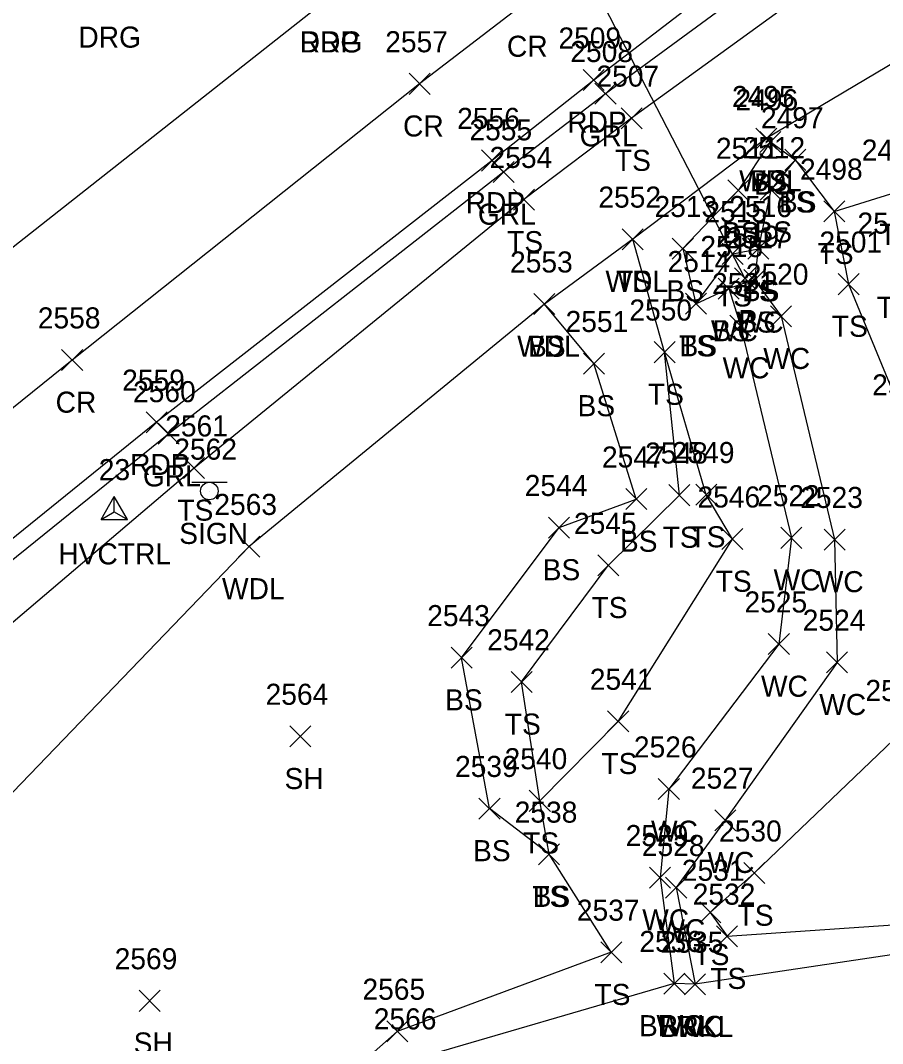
# Model space of a CAD drawing. Extents: x 1505656 to 1508446, y 700805 to 703031.
# Drawn here: x 1506624.7 to 1506706.6, y 702094.5 to 702191.6 of the extents above; entities that cross this region are included whole.
import ezdxf

# ---------------------------------------------------------------- set-up
doc = ezdxf.new("R2010")
doc.units = 0
for name, color, linetype in [('C_A', 7, 'Continuous'), ('C_I', 7, 'Continuous'), ('CPSM', 7, 'Continuous'), ('D_A', 7, 'Continuous'), ('D_I', 7, 'Continuous'), ('D_TIC', 7, 'Continuous'), ('DCP', 7, 'Continuous'), ('L_A', 7, 'Continuous'), ('L_I', 7, 'Continuous'), ('L_TIC', 7, 'Continuous'), ('LAWA', 7, 'Continuous'), ('LAWE', 7, 'Continuous'), ('LELB', 7, 'Continuous'), ('P_A', 7, 'Continuous'), ('P_I', 7, 'Continuous'), ('P_TIC', 7, 'Continuous'), ('PET', 7, 'Continuous'), ('PRC', 7, 'Continuous'), ('R_A', 7, 'Continuous'), ('R_I', 7, 'Continuous'), ('R_TIC', 7, 'Continuous'), ('RGR', 7, 'Continuous'), ('S_A', 7, 'Continuous'), ('S_I', 7, 'Continuous'), ('SSGN', 7, 'Continuous')]:
    doc.layers.add(name, color=color, linetype=linetype)

msp = doc.modelspace()

# ---------------------------------------------------------------- linework, layer by layer
at = {"layer": 'CPSM'}
for p, q in [((1506632.387, 702144.269), (1506633.637, 702146.434)), ((1506634.887, 702144.269), (1506633.637, 702146.434)), ((1506633.637, 702144.99), (1506633.637, 702146.434)), ((1506632.387, 702144.269), (1506633.637, 702144.99)), ((1506633.637, 702144.99), (1506633.637, 702144.99)), ((1506633.637, 702144.99), (1506634.887, 702144.269)), ((1506632.387, 702144.269), (1506634.887, 702144.269))]:
    msp.add_line(p, q, dxfattribs=at)
at = {"layer": 'D_TIC'}
for points in [[(1506692.506, 702166.152), (1506694.506, 702168.152)], [(1506694.506, 702166.152), (1506692.506, 702168.152)]]:
    msp.add_lwpolyline(points, dxfattribs=at)
at = {"layer": 'DCP'}
msp.add_lwpolyline([(1506665.377, 702221.632), (1506693.506, 702167.152)], dxfattribs=at)
at = {"layer": 'L_TIC'}
for points in [[(1506681.749, 702181.359), (1506683.749, 702183.359)], [(1506683.749, 702181.359), (1506681.749, 702183.359)], [(1506694.533, 702179.422), (1506696.533, 702181.422)], [(1506696.533, 702179.422), (1506694.533, 702181.422)], [(1506694.533, 702179.422), (1506696.533, 702181.422)], [(1506696.533, 702179.422), (1506694.533, 702181.422)], [(1506694.921, 702179.11), (1506696.921, 702181.11)], [(1506696.921, 702179.11), (1506694.921, 702181.11)], [(1506694.921, 702179.11), (1506696.921, 702181.11)], [(1506696.921, 702179.11), (1506694.921, 702181.11)], [(1506697.285, 702177.407), (1506699.285, 702179.407)], [(1506699.285, 702177.407), (1506697.285, 702179.407)], [(1506697.285, 702177.407), (1506699.285, 702179.407)], [(1506699.285, 702177.407), (1506697.285, 702179.407)], [(1506691.875, 702174.504), (1506693.875, 702176.504)], [(1506693.875, 702174.504), (1506691.875, 702176.504)], [(1506694.964, 702174.562), (1506696.964, 702176.562)], [(1506696.964, 702174.562), (1506694.964, 702176.562)], [(1506671.523, 702173.637), (1506673.523, 702175.637)], [(1506673.523, 702173.637), (1506671.523, 702175.637)], [(1506700.988, 702172.516), (1506702.988, 702174.516)], [(1506702.988, 702172.516), (1506700.988, 702174.516)], [(1506700.988, 702172.516), (1506702.988, 702174.516)], [(1506702.988, 702172.516), (1506700.988, 702174.516)], [(1506681.85, 702169.869), (1506683.85, 702171.869)], [(1506683.85, 702169.869), (1506681.85, 702171.869)], [(1506681.85, 702169.869), (1506683.85, 702171.869)], [(1506683.85, 702169.869), (1506681.85, 702171.869)], [(1506686.611, 702168.976), (1506688.611, 702170.976)], [(1506688.611, 702168.976), (1506686.611, 702170.976)], [(1506693.77, 702168.971), (1506695.77, 702170.971)], [(1506695.77, 702168.971), (1506693.77, 702170.971)], [(1506693.77, 702168.971), (1506695.77, 702170.971)], [(1506695.77, 702168.971), (1506693.77, 702170.971)], [(1506691.347, 702168.483), (1506693.347, 702170.483)], [(1506693.347, 702168.483), (1506691.347, 702170.483)], [(1506693.412, 702166.003), (1506695.412, 702168.003)], [(1506695.412, 702166.003), (1506693.412, 702168.003)], [(1506693.412, 702166.003), (1506695.412, 702168.003)], [(1506695.412, 702166.003), (1506693.412, 702168.003)], [(1506693.412, 702166.003), (1506695.412, 702168.003)], [(1506695.412, 702166.003), (1506693.412, 702168.003)], [(1506690.965, 702165.182), (1506692.965, 702167.182)], [(1506692.965, 702165.182), (1506690.965, 702167.182)], [(1506690.965, 702165.182), (1506692.965, 702167.182)], [(1506692.965, 702165.182), (1506690.965, 702167.182)], [(1506702.343, 702165.604), (1506704.343, 702167.604)], [(1506704.343, 702165.604), (1506702.343, 702167.604)], [(1506673.469, 702163.708), (1506675.469, 702165.708)], [(1506675.469, 702163.708), (1506673.469, 702165.708)], [(1506673.469, 702163.708), (1506675.469, 702165.708)], [(1506675.469, 702163.708), (1506673.469, 702165.708)], [(1506687.85, 702163.748), (1506689.85, 702165.748)], [(1506689.85, 702163.748), (1506687.85, 702165.748)], [(1506687.85, 702163.748), (1506689.85, 702165.748)], [(1506689.85, 702163.748), (1506687.85, 702165.748)], [(1506695.932, 702162.55), (1506697.932, 702164.55)], [(1506697.932, 702162.55), (1506695.932, 702164.55)], [(1506692.071, 702161.661), (1506694.071, 702163.661)], [(1506694.071, 702161.661), (1506692.071, 702163.661)], [(1506684.88, 702159.146), (1506686.88, 702161.146)], [(1506686.88, 702159.146), (1506684.88, 702161.146)], [(1506684.88, 702159.146), (1506686.88, 702161.146)], [(1506686.88, 702159.146), (1506684.88, 702161.146)], [(1506678.172, 702158.062), (1506680.172, 702160.062)], [(1506680.172, 702158.062), (1506678.172, 702160.062)], [(1506640.219, 702148.143), (1506642.219, 702150.143)], [(1506642.219, 702148.143), (1506640.219, 702150.143)], [(1506686.28, 702145.568), (1506688.28, 702147.568)], [(1506688.28, 702145.568), (1506686.28, 702147.568)], [(1506688.833, 702145.613), (1506690.833, 702147.613)], [(1506690.833, 702145.613), (1506688.833, 702147.613)], [(1506682.194, 702145.19), (1506684.194, 702147.19)], [(1506684.194, 702145.19), (1506682.194, 702147.19)], [(1506674.862, 702142.488), (1506676.862, 702144.488)], [(1506676.862, 702142.488), (1506674.862, 702144.488)], [(1506691.313, 702141.392), (1506693.313, 702143.392)], [(1506693.313, 702141.392), (1506691.313, 702143.392)], [(1506696.916, 702141.517), (1506698.916, 702143.517)], [(1506698.916, 702141.517), (1506696.916, 702143.517)], [(1506645.449, 702140.688), (1506647.449, 702142.688)], [(1506647.449, 702140.688), (1506645.449, 702142.688)], [(1506701.011, 702141.353), (1506703.011, 702143.353)], [(1506703.011, 702141.353), (1506701.011, 702143.353)], [(1506679.534, 702138.892), (1506681.534, 702140.892)], [(1506681.534, 702138.892), (1506679.534, 702140.892)], [(1506695.719, 702131.425), (1506697.719, 702133.425)], [(1506697.719, 702131.425), (1506695.719, 702133.425)], [(1506665.606, 702130.128), (1506667.606, 702132.128)], [(1506667.606, 702130.128), (1506665.606, 702132.128)], [(1506701.247, 702129.69), (1506703.247, 702131.69)], [(1506703.247, 702129.69), (1506701.247, 702131.69)], [(1506671.301, 702127.83), (1506673.301, 702129.83)], [(1506673.301, 702127.83), (1506671.301, 702129.83)], [(1506680.472, 702124.084), (1506682.472, 702126.084)], [(1506682.472, 702124.084), (1506680.472, 702126.084)], [(1506650.313, 702122.659), (1506652.313, 702124.659)], [(1506652.313, 702122.659), (1506650.313, 702124.659)], [(1506685.278, 702117.658), (1506687.278, 702119.658)], [(1506687.278, 702117.658), (1506685.278, 702119.658)], [(1506673.038, 702116.542), (1506675.038, 702118.542)], [(1506675.038, 702116.542), (1506673.038, 702118.542)], [(1506673.038, 702116.542), (1506675.038, 702118.542)], [(1506675.038, 702116.542), (1506673.038, 702118.542)], [(1506668.255, 702115.809), (1506670.255, 702117.809)], [(1506670.255, 702115.809), (1506668.255, 702117.809)], [(1506690.633, 702114.695), (1506692.633, 702116.695)], [(1506692.633, 702114.695), (1506690.633, 702116.695)], [(1506673.908, 702111.47), (1506675.908, 702113.47)], [(1506675.908, 702111.47), (1506673.908, 702113.47)], [(1506673.908, 702111.47), (1506675.908, 702113.47)], [(1506675.908, 702111.47), (1506673.908, 702113.47)], [(1506693.391, 702109.677), (1506695.391, 702111.677)], [(1506695.391, 702109.677), (1506693.391, 702111.677)], [(1506684.447, 702109.244), (1506686.447, 702111.244)], [(1506686.447, 702109.244), (1506684.447, 702111.244)], [(1506685.979, 702108.301), (1506687.979, 702110.301)], [(1506687.979, 702108.301), (1506685.979, 702110.301)], [(1506689.209, 702105.946), (1506691.209, 702107.946)], [(1506691.209, 702105.946), (1506689.209, 702107.946)], [(1506690.804, 702103.682), (1506692.804, 702105.682)], [(1506692.804, 702103.682), (1506690.804, 702105.682)], [(1506679.81, 702102.157), (1506681.81, 702104.157)], [(1506681.81, 702102.157), (1506679.81, 702104.157)], [(1506679.81, 702102.157), (1506681.81, 702104.157)], [(1506681.81, 702102.157), (1506679.81, 702104.157)], [(1506685.798, 702099.191), (1506687.798, 702101.191)], [(1506687.798, 702099.191), (1506685.798, 702101.191)], [(1506685.798, 702099.191), (1506687.798, 702101.191)], [(1506687.798, 702099.191), (1506685.798, 702101.191)], [(1506687.768, 702099.122), (1506689.768, 702101.122)], [(1506689.768, 702099.122), (1506687.768, 702101.122)], [(1506687.768, 702099.122), (1506689.768, 702101.122)], [(1506689.768, 702099.122), (1506687.768, 702101.122)], [(1506635.995, 702097.548), (1506637.995, 702099.548)], [(1506637.995, 702097.548), (1506635.995, 702099.548)], [(1506659.506, 702094.651), (1506661.506, 702096.651)], [(1506661.506, 702094.651), (1506659.506, 702096.651)]]:
    msp.add_lwpolyline(points, dxfattribs=at)
at = {"layer": 'LAWA'}
msp.add_lwpolyline([(1506796.056, 702265.386), (1506787.789, 702251.108), (1506771.486, 702234.021), (1506750.301, 702215.143), (1506736.616, 702210.684), (1506727.114, 702200.473), (1506716.013, 702190.479), (1506710.153, 702189.122), (1506695.533, 702180.422), (1506682.85, 702170.869), (1506674.469, 702164.708), (1506646.449, 702141.688), (1506617.582, 702111.725), (1506588.057, 702090.952)], dxfattribs=at)
at = {"layer": 'LAWE'}
for points in [[(1506825.399, 702282.017), (1506819.378, 702276.366), (1506817.168, 702263.824), (1506818.809, 702256.356), (1506798.101, 702239.303), (1506775.355, 702221.602), (1506756.525, 702209.499), (1506744.997, 702199.652), (1506730.281, 702193.02), (1506725.699, 702181.705), (1506725.389, 702157.792), (1506735.913, 702147.075), (1506743.858, 702131.056), (1506744.549, 702116.801), (1506733.392, 702110.579), (1506713.538, 702103.829), (1506688.768, 702100.122), (1506686.798, 702100.191), (1506661.635, 702092.839)], [(1506694.412, 702167.003), (1506691.965, 702166.182), (1506693.071, 702162.661), (1506697.916, 702142.517), (1506696.719, 702132.425), (1506686.278, 702118.658), (1506685.447, 702110.244), (1506686.798, 702100.191)], [(1506694.412, 702167.003), (1506696.932, 702163.55), (1506702.011, 702142.353), (1506702.247, 702130.69), (1506691.633, 702115.695), (1506686.979, 702109.301), (1506688.768, 702100.122)]]:
    msp.add_lwpolyline(points, dxfattribs=at)
at = {"layer": 'LELB'}
for points in [[(1506814.992, 702290.571), (1506813.868, 702286.056), (1506807.837, 702280.487), (1506793.111, 702270.172), (1506781.637, 702259.555), (1506767.698, 702238.112), (1506757.488, 702229.104), (1506750.337, 702222.941), (1506731.656, 702216.019), (1506705.212, 702198.666), (1506682.749, 702182.359), (1506672.523, 702174.637), (1506641.219, 702149.143), (1506609.171, 702121.877), (1506576.086, 702098.528), (1506560.142, 702084.863), (1506543.98, 702068.397), (1506533.322, 702053.622)], [(1506695.533, 702180.422), (1506695.921, 702180.11), (1506692.875, 702175.504), (1506687.611, 702169.976), (1506688.85, 702164.748), (1506691.965, 702166.182)], [(1506695.921, 702180.11), (1506698.285, 702178.407), (1506695.964, 702175.562), (1506694.77, 702169.971), (1506694.412, 702167.003)], [(1506698.285, 702178.407), (1506701.988, 702173.516), (1506703.343, 702166.604), (1506708.92, 702153.036), (1506712.531, 702141.565), (1506712.016, 702134.881), (1506708.333, 702124.025), (1506694.391, 702110.677), (1506690.209, 702106.946), (1506691.804, 702104.682), (1506712.651, 702106.118)], [(1506701.988, 702173.516), (1506707.861, 702175.334), (1506707.609, 702168.401), (1506712.391, 702153.431), (1506712.531, 702141.565)], [(1506680.81, 702103.157), (1506674.908, 702112.47), (1506674.038, 702117.542), (1506681.472, 702125.084), (1506692.313, 702142.392), (1506689.833, 702146.613), (1506685.88, 702160.146), (1506682.85, 702170.869)], [(1506688.85, 702164.748), (1506692.347, 702169.483), (1506694.77, 702169.971)], [(1506674.908, 702112.47), (1506669.255, 702116.809), (1506666.606, 702131.128), (1506675.862, 702143.488), (1506683.194, 702146.19), (1506679.172, 702159.062), (1506674.469, 702164.708)], [(1506674.038, 702117.542), (1506672.301, 702128.83), (1506680.534, 702139.892), (1506687.28, 702146.568), (1506685.88, 702160.146)], [(1506680.81, 702103.157), (1506660.506, 702095.651), (1506648.953, 702085.423), (1506633.622, 702068.567), (1506637.525, 702057.839), (1506636.561, 702040.869), (1506623.136, 702011.803), (1506622.165, 702002.884), (1506614.7, 701993.085), (1506607.007, 701982.44), (1506601.028, 701969.243), (1506605.33, 701958.417), (1506618.124, 701947.182), (1506626.974, 701938.814), (1506632.569, 701936.322)]]:
    msp.add_lwpolyline(points, dxfattribs=at)
at = {"layer": 'P_TIC'}
for points in [[(1506661.62, 702184.621), (1506663.62, 702186.621)], [(1506663.62, 702184.621), (1506661.62, 702186.621)], [(1506678.148, 702184.977), (1506680.148, 702186.977)], [(1506680.148, 702184.977), (1506678.148, 702186.977)], [(1506668.503, 702177.343), (1506670.503, 702179.343)], [(1506670.503, 702177.343), (1506668.503, 702179.343)], [(1506628.643, 702158.396), (1506630.643, 702160.396)], [(1506630.643, 702158.396), (1506628.643, 702160.396)], [(1506636.661, 702152.484), (1506638.661, 702154.484)], [(1506638.661, 702152.484), (1506636.661, 702154.484)]]:
    msp.add_lwpolyline(points, dxfattribs=at)
at = {"layer": 'PET'}
for points in [[(1506450.647, 702029.203), (1506459.006, 702027.774), (1506468.15, 702029.487), (1506475.625, 702033.452), (1506492.494, 702050.173), (1506506.996, 702065.686), (1506526.033, 702085.916), (1506543.399, 702101.888), (1506555.152, 702112.062), (1506575.485, 702129.802), (1506589.018, 702140.733), (1506620.875, 702167.685), (1506653.751, 702193.6), (1506674.556, 702208.994), (1506700.966, 702228.569), (1506728.002, 702249.615), (1506759.67, 702274.825), (1506793.399, 702301.372), (1506821.192, 702323.112), (1506840.119, 702337.397)], [(1506857.053, 702321.256), (1506820.83, 702294.667), (1506814.992, 702290.571), (1506777.85, 702262.75), (1506747.993, 702238.855), (1506725.923, 702221.899), (1506702.356, 702203.801), (1506679.148, 702185.977), (1506669.503, 702178.343), (1506637.661, 702153.484), (1506604.913, 702127.004), (1506574.064, 702100.19), (1506542.073, 702070.614), (1506522.546, 702050.294), (1506506.913, 702029.717), (1506498.072, 702013.238), (1506495.479, 702000.501), (1506496.78, 701989.17), (1506504.124, 701976.853)]]:
    msp.add_lwpolyline(points, dxfattribs=at)
at = {"layer": 'PRC'}
msp.add_lwpolyline([(1507099.788, 702434.294), (1507054.117, 702415.314), (1507012.501, 702399.887), (1506976.202, 702386.691), (1506932.664, 702370.406), (1506907.47, 702359.219), (1506868.098, 702338.857), (1506842.672, 702323.398), (1506809.898, 702300.172), (1506770.276, 702269.354), (1506742.249, 702247.51), (1506720.158, 702229.854), (1506696, 702211.378), (1506672.482, 702193.193), (1506662.62, 702185.621), (1506629.643, 702159.396), (1506597.852, 702133.732), (1506566.79, 702107.871), (1506534.18, 702078.284), (1506512.182, 702055.635), (1506496.345, 702038.073), (1506481.998, 702021.826), (1506469.416, 702008.908)], dxfattribs=at)
at = {"layer": 'R_TIC'}
for points in [[(1506679.27, 702183.69), (1506681.27, 702185.69)], [(1506681.27, 702183.69), (1506679.27, 702185.69)], [(1506669.613, 702176.254), (1506671.613, 702178.254)], [(1506671.613, 702176.254), (1506669.613, 702178.254)], [(1506637.817, 702151.395), (1506639.817, 702153.395)], [(1506639.817, 702151.395), (1506637.817, 702153.395)]]:
    msp.add_lwpolyline(points, dxfattribs=at)
at = {"layer": 'RGR'}
msp.add_lwpolyline([(1506752.79, 702233.094), (1506727.801, 702219.935), (1506703.59, 702201.796), (1506680.27, 702184.69), (1506670.613, 702177.254), (1506638.817, 702152.395), (1506605.751, 702125.704), (1506574.747, 702099.533), (1506559.419, 702085.154), (1506543.98, 702068.397), (1506523.47, 702048.348), (1506509.038, 702028.654), (1506499.808, 702012.034), (1506496.912, 702000.423), (1506498.701, 701989.816), (1506504.872, 701977.785), (1506523.25, 701960.015), (1506561.598, 701930.015), (1506583.698, 701912.406)], dxfattribs=at)
at = {"layer": 'SSGN'}
for p, q in [((1506641.02, 702147.788), (1506644.353, 702147.788)), ((1506642.667, 702146.955), (1506642.667, 702146.955))]:
    msp.add_line(p, q, dxfattribs=at)
msp.add_circle((1506642.667, 702146.955), 0.833, dxfattribs=at)

# ---------------------------------------------------------------- texts
at = {"layer": 'C_A'}
msp.add_text('HVCTRL', height=2, dxfattribs=at).set_placement((1506628.33, 702139.99))
at = {"layer": 'C_I'}
msp.add_text('23', height=2, dxfattribs=at).set_placement((1506632.172, 702147.99))
at = {"layer": 'D_A'}
msp.add_text('P', height=2, dxfattribs=at).set_placement((1506692.884, 702162.152))
at = {"layer": 'D_I'}
msp.add_text('2519', height=2, dxfattribs=at).set_placement((1506690.805, 702170.152))
at = {"layer": 'L_A'}
for s, p in [('TS', (1506681.159, 702177.359)), ('WDL', (1506692.951, 702175.422)), ('BS', (1506693.974, 702175.422)), ('BS', (1506694.361, 702175.11)), ('BS', (1506694.361, 702175.11)), ('TS', (1506696.694, 702173.407)), ('BS', (1506696.726, 702173.407)), ('BS', (1506691.316, 702170.504)), ('BS', (1506694.405, 702170.562)), ('TS', (1506670.932, 702169.637)), ('TS', (1506706.271, 702170.334)), ('TS', (1506700.397, 702168.516)), ('TS', (1506700.397, 702168.516)), ('WDL', (1506680.268, 702165.869)), ('TS', (1506681.26, 702165.869)), ('BS', (1506686.052, 702164.976)), ('TS', (1506693.179, 702164.971)), ('BS', (1506693.211, 702164.971)), ('TS', (1506690.756, 702164.483)), ('TS', (1506706.018, 702163.401)), ('WC', (1506692.719, 702162.003)), ('WC', (1506692.719, 702162.003)), ('BS', (1506692.853, 702162.003)), ('WC', (1506690.272, 702161.182)), ('BS', (1506690.406, 702161.182)), ('TS', (1506701.753, 702161.604)), ('WDL', (1506671.886, 702159.708)), ('BS', (1506672.91, 702159.708)), ('TS', (1506687.259, 702159.748)), ('BS', (1506687.291, 702159.748)), ('WC', (1506695.239, 702158.55)), ('WC', (1506691.379, 702157.661)), ('TS', (1506684.29, 702155.146)), ('TS', (1506684.29, 702155.146)), ('BS', (1506677.613, 702154.062)), ('TS', (1506639.629, 702144.143)), ('TS', (1506685.689, 702141.568)), ('TS', (1506688.242, 702141.613)), ('BS', (1506681.635, 702141.19)), ('BS', (1506674.303, 702138.488)), ('WC', (1506696.223, 702137.517)), ('WDL', (1506643.866, 702136.688)), ('TS', (1506690.722, 702137.392)), ('WC', (1506700.318, 702137.353)), ('TS', (1506678.943, 702134.892)), ('WC', (1506695.026, 702127.425)), ('BS', (1506665.047, 702126.128)), ('WC', (1506700.554, 702125.69)), ('TS', (1506670.71, 702123.83)), ('TS', (1506679.881, 702120.084)), ('SH', (1506649.801, 702118.659)), ('WC', (1506684.586, 702113.658)), ('TS', (1506672.447, 702112.542)), ('TS', (1506672.447, 702112.542)), ('BS', (1506667.696, 702111.809)), ('WC', (1506689.94, 702110.695)), ('TS', (1506673.318, 702107.47)), ('BS', (1506673.349, 702107.47)), ('TS', (1506692.801, 702105.677)), ('WC', (1506683.754, 702105.244)), ('WC', (1506685.286, 702104.301)), ('TS', (1506688.618, 702101.946)), ('TS', (1506690.214, 702099.682)), ('TS', (1506679.22, 702098.157)), ('TS', (1506679.22, 702098.157)), ('BRKL', (1506683.444, 702095.191)), ('WC', (1506685.106, 702095.191)), ('BRKL', (1506685.414, 702095.122)), ('WC', (1506687.075, 702095.122)), ('SH', (1506635.483, 702093.548))]:
    msp.add_text(s, height=2, dxfattribs=at).set_placement(p)
at = {"layer": 'L_I'}
for s, p in [('2507', (1506679.411, 702185.359)), ('2495', (1506692.273, 702183.422)), ('2495', (1506692.273, 702183.422)), ('2496', (1506692.606, 702183.11)), ('2496', (1506692.606, 702183.11)), ('2497', (1506695.025, 702181.407)), ('2497', (1506695.025, 702181.407)), ('2511', (1506690.749, 702178.504)), ('2512', (1506693.271, 702178.562)), ('2499', (1506704.593, 702178.334)), ('2554', (1506669.263, 702177.637)), ('2498', (1506698.728, 702176.516)), ('2498', (1506698.728, 702176.516)), ('2552', (1506679.59, 702173.869)), ('2552', (1506679.59, 702173.869)), ('2513', (1506684.918, 702172.976)), ('2515', (1506689.654, 702172.483)), ('2516', (1506692.022, 702172.971)), ('2516', (1506692.022, 702172.971)), ('2500', (1506704.183, 702171.401)), ('2517', (1506691.719, 702170.003)), ('2517', (1506691.719, 702170.003)), ('2517', (1506691.719, 702170.003)), ('2501', (1506700.572, 702169.604)), ('2518', (1506689.272, 702169.182)), ('2518', (1506689.272, 702169.182)), ('2553', (1506671.209, 702167.708)), ('2553', (1506671.209, 702167.708)), ('2514', (1506686.157, 702167.748)), ('2514', (1506686.157, 702167.748)), ('2521', (1506690.379, 702165.661)), ('2520', (1506693.585, 702166.55)), ('2550', (1506682.534, 702163.146)), ('2550', (1506682.534, 702163.146)), ('2551', (1506676.479, 702162.062)), ('2502', (1506705.581, 702156.036)), ('2561', (1506638.479, 702152.143)), ('2547', (1506679.934, 702149.19)), ('2548', (1506684.02, 702149.568)), ('2549', (1506686.565, 702149.613)), ('2544', (1506672.602, 702146.488)), ('2546', (1506688.998, 702145.392)), ('2522', (1506694.656, 702145.517)), ('2523', (1506698.751, 702145.353)), ('2563', (1506643.142, 702144.688)), ('2545', (1506677.274, 702142.892)), ('2525', (1506693.459, 702135.425)), ('2543', (1506663.346, 702134.128)), ('2524', (1506698.987, 702133.69)), ('2542', (1506669.041, 702131.83)), ('2541', (1506678.779, 702128.084)), ('2506', (1506704.939, 702127.025)), ('2564', (1506648.006, 702126.659)), ('2526', (1506682.964, 702121.658)), ('2540', (1506670.691, 702120.542)), ('2540', (1506670.691, 702120.542)), ('2539', (1506665.987, 702119.809)), ('2527', (1506688.373, 702118.695)), ('2538', (1506671.648, 702115.47)), ('2538', (1506671.648, 702115.47)), ('2529', (1506682.179, 702113.244)), ('2530', (1506691.045, 702113.677)), ('2528', (1506683.719, 702112.301)), ('2531', (1506687.516, 702109.946)), ('2532', (1506688.544, 702107.682)), ('2537', (1506677.55, 702106.157)), ('2537', (1506677.55, 702106.157)), ('2536', (1506683.483, 702103.191)), ('2536', (1506683.483, 702103.191)), ('2535', (1506685.508, 702103.122)), ('2535', (1506685.508, 702103.122)), ('2569', (1506633.68, 702101.548)), ('2565', (1506657.199, 702098.651)), ('2566', (1506658.273, 702095.839))]:
    msp.add_text(s, height=2, dxfattribs=at).set_placement(p)
at = {"layer": 'P_A'}
for s, p in [('RDP', (1506651.239, 702188.6)), ('CR', (1506670.915, 702188.193)), ('CR', (1506661.053, 702180.621)), ('RDP', (1506676.636, 702180.977)), ('RDP', (1506666.991, 702173.343)), ('CR', (1506628.076, 702154.396)), ('RDP', (1506635.149, 702148.484))]:
    msp.add_text(s, height=2, dxfattribs=at).set_placement(p)
at = {"layer": 'P_I'}
for s, p in [('2509', (1506675.801, 702188.977)), ('2557', (1506659.36, 702188.621)), ('2556', (1506666.188, 702181.343)), ('2558', (1506626.383, 702162.396)), ('2559', (1506634.393, 702156.484))]:
    msp.add_text(s, height=2, dxfattribs=at).set_placement(p)
at = {"layer": 'R_A'}
for s, p in [('DRG', (1506630.233, 702189.06)), ('DRG', (1506651.239, 702188.6)), ('GRL', (1506677.813, 702179.69)), ('GRL', (1506668.156, 702172.254)), ('GRL', (1506636.361, 702147.395))]:
    msp.add_text(s, height=2, dxfattribs=at).set_placement(p)
at = {"layer": 'R_I'}
for s, p in [('2508', (1506676.931, 702187.69)), ('2555', (1506667.353, 702180.254)), ('2560', (1506635.424, 702155.395))]:
    msp.add_text(s, height=2, dxfattribs=at).set_placement(p)
at = {"layer": 'S_A'}
msp.add_text('SIGN', height=2, dxfattribs=at).set_placement((1506639.805, 702141.935))
at = {"layer": 'S_I'}
msp.add_text('2562', height=2, dxfattribs=at).set_placement((1506639.34, 702149.935))

doc.saveas('drawing.dxf')
